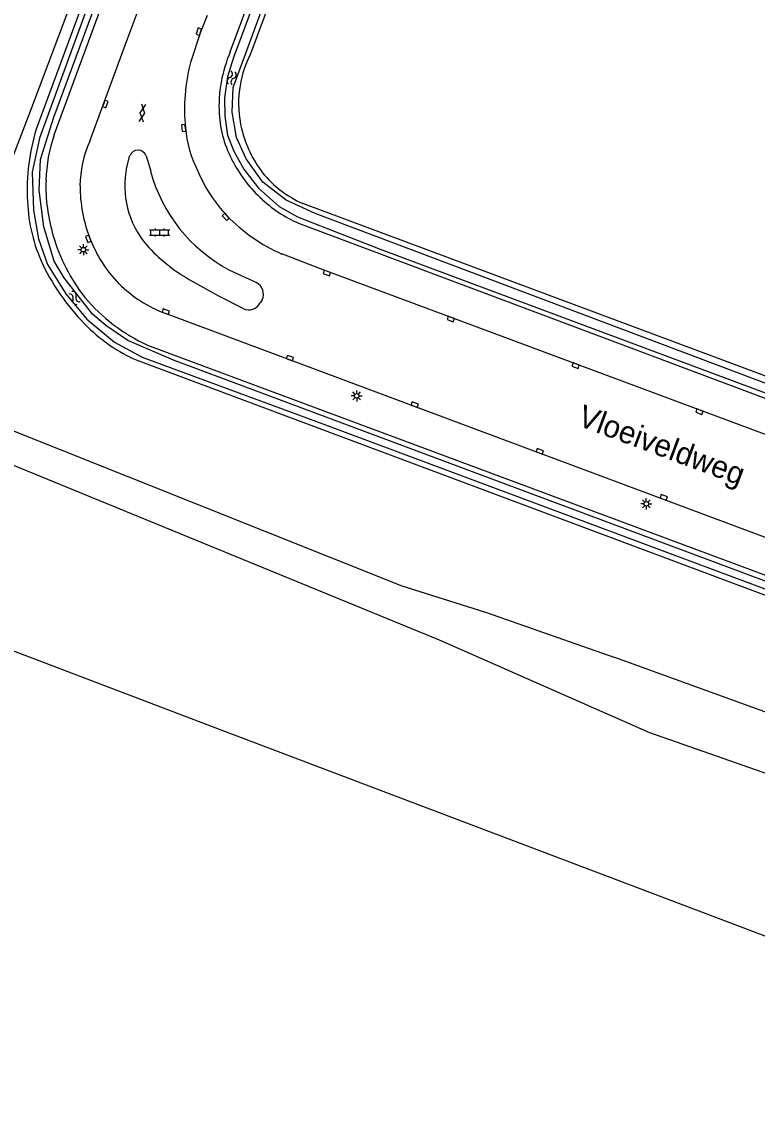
# Model space of a CAD drawing. Extents: x 130998 to 133001, y 398999 to 403002.
# Drawn here: x 132539.6 to 132622.7, y 400661.4 to 400785 of the extents above; entities that cross this region are included whole.
import ezdxf

# ---------------------------------------------------------------- set-up
doc = ezdxf.new("R2010")
doc.units = 0
for name, color, linetype in [('gg-afsc-hekwerk', 7, 'Continuous'), ('gg-anno-openbare ruimte label', 7, 'Continuous'), ('gg-knt-onverhard', 7, 'Continuous'), ('gg-knt-verharding', 7, 'Continuous'), ('gg-kntw-bovenkant insteek waterloop', 7, 'Continuous'), ('gg-kntw-waterlijn', 7, 'Continuous'), ('gt-symb-gesloten verharding', 7, 'Continuous'), ('gt-symb-klinker verharding', 7, 'Continuous'), ('gt-symb-kolk', 7, 'Continuous'), ('gt-symb-lichtmast', 7, 'Continuous'), ('gt-symb-watersymbool', 7, 'Continuous')]:
    doc.layers.add(name, color=color, linetype=linetype)

# ---------------------------------------------------------------- blocks, each defined once
blk = doc.blocks.new('gt0-KOLK')
at = {"layer": 'gt-symb-kolk'}
blk.add_lwpolyline([(0, 0), (0.37, 0), (0.37, 0.4), (-0.38, 0.4), (-0.38, 0), (0, 0)], dxfattribs=at)
blk = doc.blocks.new('gt0-GESVH1')
at = {"layer": 'gt-symb-gesloten verharding'}
for p, q in [((-0.99, -0.26), (0.01, 0.24)), ((0.01, -0.26), (-0.99, 0.24)), ((0.01, 0.24), (1.01, -0.26)), ((1.01, 0.24), (0.01, -0.26))]:
    blk.add_line(p, q, dxfattribs=at)
blk = doc.blocks.new('gt0-WA')
at = {"layer": 'gt-symb-watersymbool'}
for centre, start, end in [((-0.32, 0.02), 28.0725, 151.9275), ((0.43, 0.42), 208.0725, 331.9275), ((-0.32, -0.43), 28.0725, 151.9275), ((0.43, -0.03), 208.0725, 331.9275)]:
    blk.add_arc(centre, 0.425, start, end, dxfattribs=at)
blk = doc.blocks.new('gt0-KL1')
at = {"layer": 'gt-symb-klinker verharding'}
for p, q in [((-1.15, 0.3), (1.15, 0.3)), ((-1, -0.3), (-1, 0.3)), ((-0.5, 0.3), (-0.5, 0.45)), ((0, -0.3), (0, 0.3)), ((0.5, 0.3), (0.5, 0.45)), ((1, -0.3), (1, 0.3)), ((-1.15, -0.3), (1.15, -0.3)), ((-0.5, -0.45), (-0.5, -0.3)), ((0.5, -0.45), (0.5, -0.3))]:
    blk.add_line(p, q, dxfattribs=at)
blk = doc.blocks.new('gt0-LMAST')
at = {"layer": 'gt-symb-lichtmast'}
for p, q in [((-0.18, 0.17), (-0.45, 0.44)), ((-0.01, 0.25), (-0.01, 0.62)), ((0.17, 0.17), (0.44, 0.44)), ((-0.26, 0), (-0.63, 0)), ((-0.18, -0.18), (-0.45, -0.45)), ((-0.01, -0.25), (-0.01, -0.63)), ((0.44, -0.45), (0.17, -0.18)), ((0.24, 0), (0.62, 0))]:
    blk.add_line(p, q, dxfattribs=at)
blk.add_circle((-0.01, 0), 0.25, dxfattribs=at)

msp = doc.modelspace()

# ---------------------------------------------------------------- linework, layer by layer
at = {"layer": 'gg-afsc-hekwerk'}
for points in [[(132538.55, 400769.59), (132540.63, 400775.07), (132564.72, 400838.97)], [(132831.41, 400584.46), (132831.88, 400602.68), (132745.84, 400635.42), (132693.6, 400655.21), (132646.8, 400673.01), (132562.27, 400704.99), (132528.8, 400717.71), (132488.83, 400733.02), (132439.66, 400751.44)]]:
    msp.add_lwpolyline(points, dxfattribs=at)
at = {"layer": 'gg-knt-onverhard'}
msp.add_line((132592.02, 400718.36), (132606.65, 400713.26), dxfattribs=at)
for points in [[(132528.43, 400742.93), (132582.57, 400721.36), (132592.02, 400718.36)], [(132527.16, 400739.6), (132529.91, 400738.54), (132586.8, 400715.25), (132610.57, 400704.77), (132649.52, 400691.14), (132679.4, 400677.5), (132716.48, 400663.25), (132779.82, 400644.23), (132831.88, 400624.75)], [(132725, 400668.96), (132712.3, 400672.74), (132687.64, 400683.72), (132658.93, 400694.32), (132606.65, 400713.26)]]:
    msp.add_lwpolyline(points, dxfattribs=at)
at = {"layer": 'gg-knt-verharding'}
for p, q in [((132547.3, 400771.56), (132551.58, 400783.11)), ((132551.48, 400768.64), (132551.85, 400769.96)), ((132553.68, 400769.93), (132554.19, 400768.17)), ((132563.04, 400757.05), (132566.14, 400755.6)), ((132566.79, 400753.65), (132566.58, 400753.31))]:
    msp.add_line(p, q, dxfattribs=at)
for points in [[(132551.58, 400783.11), (132553.04, 400787.03), (132553.53, 400788.41)], [(132560.56, 400785.76), (132559.83, 400783.88), (132558.68, 400780.47)], [(132699.74, 400710.12), (132573.39, 400757.14), (132569.03, 400758.83)], [(132564.65, 400752.67), (132561.91, 400754.05), (132558.52, 400755.96)], [(132555.83, 400752.13), (132640.17, 400720.68), (132696.41, 400699.74)]]:
    msp.add_lwpolyline(points, dxfattribs=at)
for centre, radius, start, end in [((132578.8, 400775.2), 20.79, 165.3189, 185.8386), ((132571.76, 400774.37), 13.71, 185.3751, 206.8182), ((132559.19, 400766.33), 12.99, 156.2695, 179.2141), ((132552.76, 400769.55), 0.994, 22.5271, 155.7139), ((132561.62, 400766.54), 10.36, 168.2854, 220.2647), ((132571.32, 400772.73), 17.73, 194.9056, 242.161), ((132575.36, 400774.94), 17.22, 203.0827, 223.2204), ((132562.22, 400766.47), 16.01, 179.8563, 201.4885), ((132577.01, 400776.93), 19.79, 224.1611, 246.2072), ((132561.39, 400766), 15.07, 200.968, 224.3287), ((132568.27, 400772.92), 19.56, 221.9319, 240.1115), ((132560.83, 400765.69), 14.45, 225.0207, 249.7601), ((132565.43, 400754.28), 1.5, 334.9748, 61.4018), ((132565.3, 400753.94), 1.43, 243.0277, 333.6463)]:
    msp.add_arc(centre, radius, start, end, dxfattribs=at)
at = {"layer": 'gg-kntw-bovenkant insteek waterloop'}
for p, q in [((132565.52, 400838.67), (132541.26, 400772.92)), ((132697.32, 400717.59), (132571.38, 400764.53)), ((132571.2, 400762.18), (132696.36, 400715.25))]:
    msp.add_line(p, q, dxfattribs=at)
for points in [[(132563.18, 400781.65), (132586.33, 400843.68), (132587.46, 400844.62)], [(132587.46, 400844.62), (132588.03, 400844.35), (132588.44, 400843.07), (132565.34, 400781.12)], [(132543.29, 400772.28), (132567.46, 400837.87), (132567.31, 400839.38), (132566.9, 400839.61), (132565.52, 400838.67)], [(132553.83, 400748.54), (132719.62, 400686.86), (132827.18, 400646.68)], [(132552.55, 400746.86), (132718.7, 400684.75), (132826.45, 400644.57), (132829.34, 400643.32), (132832.16, 400641.91), (132834.25, 400640.73), (132836.24, 400639.39)]]:
    msp.add_lwpolyline(points, dxfattribs=at)
for centre, radius, start, end in [((132577.5, 400775.48), 15.59, 156.6851, 183.0026), ((132575.66, 400776.01), 11.52, 153.6439, 173.3256), ((132575.81, 400775.78), 11.69, 172.2662, 193.9809), ((132574.78, 400775.45), 12.88, 183.4961, 208.7992), ((132563.22, 400766.12), 22.99, 162.7973, 172.8341), ((132559.1, 400766.74), 16.75, 160.6922, 178.5899), ((132577.44, 400776.11), 13.35, 193.6896, 217.4246), ((132563.27, 400766.11), 23.04, 172.8122, 183.337), ((132576.86, 400776.19), 15.06, 207.4645, 228.1834), ((132561.52, 400766.49), 19.17, 178.0229, 196.9962), ((132576.32, 400775.71), 12.23, 219.1028, 246.1268), ((132558.71, 400765.46), 18.45, 182.1695, 205.0762), ((132577, 400776.15), 15.13, 227.7023, 247.4586), ((132562.61, 400766.46), 20.22, 196.0055, 218.3356), ((132566.06, 400769.58), 26.87, 206.3835, 225.1153), ((132562.21, 400766.86), 20.15, 219.9339, 245.4187), ((132560.18, 400764), 18.76, 225.8157, 246.007)]:
    msp.add_arc(centre, radius, start, end, dxfattribs=at)
at = {"layer": 'gg-kntw-waterlijn'}
for points in [[(132566.17, 400838.29), (132557.42, 400815.02), (132544.82, 400780.68), (132541.61, 400771.92), (132540.81, 400768.08), (132540.95, 400763.79), (132541.52, 400760.52), (132542.52, 400757.64), (132544.6, 400754.34), (132546.97, 400751.46), (132550.11, 400748.85), (132553.21, 400747.19), (132573.64, 400739.64), (132637.4, 400715.85), (132690.83, 400695.91), (132818.99, 400648.08)], [(132801.14, 400655.78), (132642.52, 400714.83), (132556.77, 400746.83), (132551.6, 400749.04), (132549.13, 400750.73), (132547.6, 400752.02), (132544.43, 400756.13), (132543.29, 400758.03), (132542.12, 400761.88), (132541.57, 400766.04), (132541.74, 400769.49), (132543.26, 400774.28), (132555.1, 400806.34), (132566.95, 400837.98), (132566.17, 400838.29)], [(132572.85, 400805.93), (132563.56, 400781.01), (132562.86, 400778.85), (132562.52, 400776.46), (132562.58, 400774.38), (132562.88, 400772.23), (132563.59, 400770.44), (132564.71, 400768.41), (132566.36, 400766.25), (132568.7, 400764.2), (132570.79, 400763.04), (132580.14, 400759.38), (132624.95, 400742.67), (132697.28, 400715.71), (132700.24, 400715.31), (132703.23, 400715.98), (132705.73, 400717.24), (132707.62, 400719.12), (132709.29, 400721.73), (132717.34, 400746.59), (132729.67, 400783.31), (132736.81, 400806.25)], [(132732.02, 400793.68), (132720.92, 400759.98), (132708.28, 400722.09), (132706.97, 400719.8), (132705.12, 400717.95), (132702.98, 400716.94), (132700.61, 400716.43), (132698.15, 400716.19), (132691.32, 400718.71), (132614.01, 400747.84), (132572.76, 400763.38), (132569.49, 400764.91), (132566.86, 400766.92), (132564.98, 400769.56), (132563.89, 400772), (132563.4, 400774.83), (132563.51, 400777.63), (132573.18, 400803.91)]]:
    msp.add_lwpolyline(points, dxfattribs=at)

# ---------------------------------------------------------------- block references
at = {"layer": 'gt-symb-gesloten verharding', "rotation": -97.75742578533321}
msp.add_blockref('gt0-GESVH1', (132553.26, 400774.76), dxfattribs=at)
at = {"layer": 'gt-symb-klinker verharding'}
msp.add_blockref('gt0-KL1', (132555.22, 400761.25), dxfattribs=at)
at = {"layer": 'gt-symb-kolk'}
for p, rotation in [((132559.83, 400783.88), 71.2751319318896), ((132548.89, 400775.83), -110.3549611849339), ((132558.11, 400773.09), 97.75742578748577), ((132562.82, 400763.15), 132.89389072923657), ((132547.32, 400760.61), 111.58865227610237), ((132574.16, 400756.86), 160.18818811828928), ((132555.83, 400752.13), -20.55604521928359), ((132588.17, 400751.66), 159.62510008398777), ((132569.86, 400746.87), -20.374899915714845), ((132602.27, 400746.4), 159.57138285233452), ((132583.96, 400741.63), -20.482296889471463), ((132616.27, 400741.2), 159.5713828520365), ((132598.1, 400736.36), -20.428617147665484), ((132612.11, 400731.14), -20.354961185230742)]:
    msp.add_blockref('gt0-KOLK', p, dxfattribs=dict(at, rotation=rotation))
at = {"layer": 'gt-symb-lichtmast'}
for p in [(132546.59, 400759.31), (132577.48, 400742.8), (132610.21, 400730.61)]:
    msp.add_blockref('gt0-LMAST', p, dxfattribs=at)
at = {"layer": 'gt-symb-watersymbool'}
for p, rotation in [((132563.36, 400778.77), -101.47848203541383), ((132545.55, 400753.91), -50.80331119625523)]:
    msp.add_blockref('gt0-WA', p, dxfattribs=dict(at, rotation=rotation))

# ---------------------------------------------------------------- texts
at = {"layer": 'gg-anno-openbare ruimte label'}
msp.add_text('Vloeiveldweg', height=2.5, rotation=339.6, dxfattribs=at).set_placement((132602.29, 400739.51))

doc.saveas('drawing.dxf')
